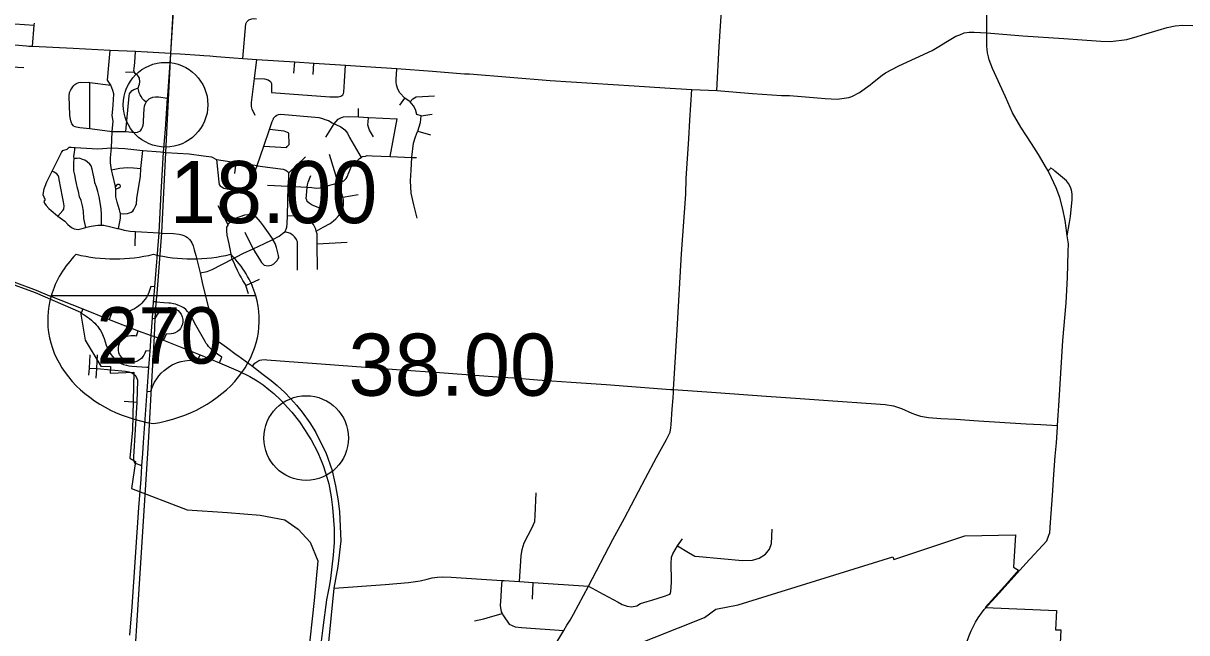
# Model space of a CAD drawing. Extents: x 1729596 to 1934326, y 644115 to 911751.
# Drawn here: x 1863218 to 1883840, y 725068 to 735866 of the extents above; entities that cross this region are included whole.
import ezdxf

# ---------------------------------------------------------------- set-up
doc = ezdxf.new("R2010")
doc.units = 0
for name, color, linetype in [('Default', 7, 'Continuous'), ('GM_X_City_Street', 7, 'Continuous'), ('GM_X_Corporation', 7, 'Continuous'), ('GM_X_County_Road', 7, 'Continuous'), ('GM_X_Interchange_Ramps', 7, 'Continuous'), ('GM_X_Interstate_Route', 7, 'Continuous'), ('GM_X_Interstate_Shield', 7, 'Continuous'), ('GM_X_State_Route', 7, 'Continuous'), ('GM_X_Township', 7, 'Continuous'), ('GM_X_Township_Road', 7, 'Continuous')]:
    doc.layers.add(name, color=color, linetype=linetype)

msp = doc.modelspace()

# ---------------------------------------------------------------- linework, layer by layer
at = {"layer": 'Default'}
for centre in [(1865740, 734423), (1868232, 728517)]:
    msp.add_circle(centre, 750, dxfattribs=at)
at = {"layer": 'GM_X_City_Street'}
for points in [[(1865832, 735332), (1865883, 736166)], [(1863002, 735862), (1863067, 735857), (1863413, 735831)], [(1863384, 735452), (1863413, 735831), (1863416, 735870)], [(1867109, 735243), (1867161, 735857), (1867181, 735892), (1867216, 735925), (1867269, 735947), (1867307, 735950), (1867353, 735942)], [(1864903, 732228), (1864928, 732346), (1864941, 732410), (1864944, 732462), (1864940, 732493), (1864937, 732514), (1864924, 732558), (1864901, 732637), (1864884, 732699), (1864860, 732788), (1864858, 732912), (1864850, 732975), (1864798, 733198), (1864784, 733272), (1864764, 733395), (1864761, 733480), (1864784, 733660), (1864795, 733949), (1864810, 734131), (1864795, 734231), (1864804, 734343), (1864815, 734508), (1864821, 734614), (1864804, 734677), (1864770, 734771), (1864711, 734856), (1864732, 735125), (1864756, 735386)], [(1865399, 734471), (1865360, 734500), (1865334, 734528), (1865309, 734571), (1865292, 734599), (1865272, 734631), (1865265, 734663), (1865256, 734708), (1865257, 734720), (1865258, 734729), (1865265, 734755), (1865279, 734790), (1865282, 734829), (1865276, 734891), (1865262, 734921), (1865245, 734944), (1865223, 734960), (1865203, 734978), (1865186, 735003), (1865182, 735009), (1865180, 735031), (1865185, 735067), (1865197, 735171), (1865209, 735364)], [(1865832, 735332), (1865996, 735324), (1866346, 735301), (1866418, 735296)], [(1866418, 735296), (1866526, 735287), (1866643, 735276), (1866950, 735254)], [(1866950, 735254), (1867109, 735243), (1867358, 735227), (1868029, 735181), (1868368, 735159), (1868842, 735127)], [(1867330, 734230), (1867276, 734347), (1867263, 734393), (1867262, 734461), (1867316, 734890), (1867358, 735227)], [(1868015, 734982), (1868029, 735181)], [(1862468, 735123), (1862800, 735104), (1863225, 735080)], [(1865032, 735000), (1865186, 735003)], [(1867316, 734890), (1867491, 734879), (1867560, 734861), (1867602, 734837), (1867617, 734798), (1867620, 734640), (1868651, 734561), (1868693, 734560), (1868802, 734562), (1868849, 734573), (1868880, 734600), (1868894, 734622), (1868899, 734648), (1868913, 734833), (1868932, 735121)], [(1868354, 734961), (1868368, 735159)], [(1868842, 735127), (1868932, 735121), (1869284, 735099), (1869842, 735062), (1870470, 735015)], [(1870198, 732413), (1870138, 732650), (1870096, 732857), (1870083, 733075), (1870094, 733261), (1870105, 733490), (1870105, 733491), (1870132, 733742), (1870172, 733852), (1870206, 733947), (1870209, 733956), (1870257, 734110), (1870269, 734226), (1870192, 734251), (1870168, 734336), (1870137, 734401), (1870073, 734476), (1869983, 734540), (1869893, 734632), (1869858, 734696), (1869833, 734777), (1869829, 734825), (1869830, 734889), (1869833, 734954), (1869842, 735062)], [(1864063, 734686), (1864082, 734724), (1864096, 734740), (1864114, 734761), (1864131, 734779), (1864147, 734795), (1864173, 734804), (1864201, 734814), (1864228, 734823), (1864254, 734819), (1864372, 734820), (1864400, 734819), (1864770, 734771)], [(1864395, 734004), (1864400, 734819)], [(1864112, 734044), (1864081, 734084), (1864064, 734118), (1864060, 734135), (1864049, 734195), (1864046, 734239), (1864033, 734575), (1864038, 734639), (1864063, 734686)], [(1864112, 734044), (1864134, 734037), (1864164, 734031), (1864188, 734024), (1864222, 734019), (1864395, 734004), (1864795, 733949), (1865035, 733947), (1865197, 733933), (1865243, 733936), (1865293, 733963), (1865312, 733987), (1865333, 734023), (1865343, 734058), (1865348, 734104), (1865357, 734272), (1865360, 734325), (1865361, 734352), (1865368, 734397), (1865378, 734431), (1865399, 734471), (1865409, 734486), (1865430, 734510), (1865448, 734525), (1865471, 734539), (1865513, 734555), (1865560, 734563), (1865617, 734563), (1865776, 734541)], [(1865035, 733947), (1865093, 734581), (1865100, 734615), (1865114, 734634), (1865147, 734674), (1865178, 734691), (1865214, 734704), (1865257, 734720)], [(1870073, 734476), (1870124, 734530), (1870182, 734563), (1870292, 734569), (1870508, 734581)], [(1869157, 734207), (1869161, 734357)], [(1869892, 734417), (1869983, 734540)], [(1867364, 733345), (1867482, 733689), (1867583, 733984), (1867632, 734128), (1867651, 734172), (1867653, 734186), (1867686, 734223)], [(1867686, 734223), (1867710, 734237), (1867742, 734248), (1867784, 734253), (1868454, 734198), (1868521, 734181), (1868563, 734164), (1868629, 734143), (1868692, 734104), (1868731, 734087), (1868759, 734075), (1868849, 734031), (1868916, 733976), (1868967, 733919), (1869003, 733840), (1869205, 733487)], [(1868731, 734087), (1868801, 734168), (1868822, 734179), (1868856, 734199), (1868892, 734208), (1868974, 734216), (1869157, 734207), (1869335, 734198), (1869844, 734172)], [(1869423, 733852), (1869354, 733973), (1869339, 734026), (1869328, 734064), (1869329, 734112), (1869335, 734198)], [(1869719, 733505), (1869844, 734172)], [(1870269, 734226), (1870466, 734256)], [(1867482, 733689), (1867885, 733663), (1867897, 733683), (1867928, 733717), (1867924, 733917), (1867904, 733933), (1867845, 733956), (1867583, 733984)], [(1868581, 733846), (1868731, 734087)], [(1870209, 733956), (1870433, 733891)], [(1863605, 732743), (1863573, 732826), (1863578, 732870), (1863586, 732932), (1863607, 732980), (1863636, 733058), (1863729, 733247), (1863875, 733543), (1863895, 733575), (1863921, 733611), (1863997, 733638)], [(1863997, 733638), (1864030, 733669), (1864068, 733669), (1864130, 733665), (1864136, 733664), (1864538, 733642), (1864784, 733660), (1865015, 733649), (1865335, 733609), (1865649, 733586)], [(1864324, 732247), (1864294, 732406), (1864283, 732537), (1864269, 732633), (1864243, 732727), (1864214, 732790), (1864194, 732884), (1864177, 732945), (1864164, 733025), (1864150, 733083), (1864131, 733179), (1864115, 733254), (1864112, 733326), (1864116, 733410), (1864117, 733456), (1864117, 733470), (1864116, 733508), (1864123, 733581), (1864130, 733615), (1864130, 733665)], [(1864940, 732493), (1864996, 732491), (1865067, 732498), (1865101, 732507), (1865131, 732520), (1865157, 732538), (1865176, 732568), (1865197, 732601), (1865211, 732635), (1865222, 732665), (1865225, 732695), (1865231, 732728), (1865232, 732770), (1865295, 733149), (1865304, 733295), (1865335, 733609)], [(1865649, 733586), (1865705, 733582), (1865744, 733579), (1866157, 733550), (1866411, 733516), (1866553, 733499), (1866641, 733454), (1866992, 733401), (1867284, 733357), (1867364, 733345), (1867369, 733344)], [(1868799, 733040), (1868643, 733539)], [(1864605, 732288), (1864606, 732382), (1864606, 732484), (1864600, 732571), (1864589, 732655), (1864564, 732789), (1864540, 732884), (1864517, 732966), (1864489, 733037), (1864478, 733095), (1864458, 733197), (1864440, 733281), (1864423, 733338), (1864397, 733368), (1864348, 733413), (1864309, 733438), (1864269, 733455), (1864213, 733474), (1864175, 733468), (1864117, 733470)], [(1866641, 733454), (1866686, 733051), (1866692, 733010), (1866707, 732988), (1866723, 732972), (1866770, 732943), (1867107, 732882), (1867141, 732886), (1867186, 732897), (1867206, 732925), (1867225, 732968), (1867364, 733345)], [(1866969, 733205), (1866992, 733401)], [(1867369, 733344), (1867372, 733343), (1867594, 733309), (1867824, 733279), (1867873, 733265), (1867904, 733241), (1867923, 733217)], [(1867912, 732977), (1868248, 732961), (1868331, 732957), (1868417, 732945), (1868481, 732948), (1868548, 732967), (1868799, 733040), (1868846, 733053), (1868898, 733074), (1868920, 733092), (1868941, 733117), (1868961, 733143), (1868970, 733167), (1868974, 733195), (1868995, 733236), (1869018, 733294), (1869049, 733351), (1869072, 733375), (1869098, 733400), (1869145, 733441), (1869178, 733473), (1869205, 733487), (1869210, 733490), (1869233, 733508), (1869281, 733511), (1869311, 733522), (1869401, 733516), (1869719, 733505), (1870105, 733490), (1870187, 733487)], [(1867923, 733217), (1868222, 733499)], [(1863832, 732448), (1863919, 732546), (1863939, 732575), (1863943, 732633), (1863932, 732701), (1863914, 732792), (1863854, 733099), (1863848, 733137), (1863835, 733167), (1863812, 733198), (1863764, 733228), (1863729, 733247)], [(1864784, 733272), (1864929, 733299), (1865058, 733309), (1865169, 733306), (1865304, 733295)], [(1867853, 732172), (1867877, 732220), (1867887, 732252), (1867895, 732316), (1867901, 732453), (1867912, 732977), (1867926, 733119), (1867925, 733181), (1867926, 733196), (1867923, 733217)], [(1868248, 732961), (1868256, 733004), (1868267, 733052), (1868313, 733167)], [(1864858, 732912), (1864869, 732937), (1864885, 732937), (1864899, 732945), (1864909, 732949), (1864919, 732956), (1864927, 732956), (1864934, 732966), (1864940, 732972), (1864942, 732982), (1864938, 732990), (1864934, 733000), (1864928, 733004), (1864919, 733012), (1864913, 733012), (1864903, 733011), (1864888, 733007), (1864878, 733005), (1864850, 732975)], [(1867544, 732996), (1867912, 732977)], [(1868504, 732580), (1868337, 732641), (1868286, 732676), (1868248, 732709), (1868241, 732731), (1868233, 732761), (1868235, 732815), (1868248, 732961)], [(1868412, 732184), (1868532, 732253), (1868657, 732317), (1868714, 732364), (1868757, 732403), (1868804, 732452), (1868843, 732501), (1868876, 732565), (1868895, 732640), (1868893, 732737), (1868884, 732786), (1868839, 732921), (1868799, 733040)], [(1863605, 732743), (1863583, 732706), (1863593, 732676), (1863625, 732638), (1863672, 732587), (1863711, 732547), (1863822, 732455), (1863832, 732448), (1863955, 732360), (1864010, 732303), (1864074, 732247), (1864119, 732222), (1864189, 732215), (1864260, 732228), (1864324, 732247), (1864340, 732252), (1864422, 732271), (1864539, 732287), (1864605, 732288), (1864643, 732288), (1864768, 732261), (1864888, 732231), (1864903, 732228), (1865008, 732202), (1865112, 732185), (1865206, 732176), (1865624, 732151)], [(1868884, 732786), (1869153, 732835)], [(1866849, 732294), (1866674, 732629)], [(1866920, 731686), (1866865, 731957), (1866834, 732114), (1866825, 732190), (1866827, 732256), (1866847, 732290), (1866849, 732294), (1866858, 732321), (1866903, 732361), (1866982, 732411), (1867061, 732443), (1867145, 732470), (1867201, 732479), (1867267, 732477), (1867305, 732463), (1867339, 732434), (1867415, 732347), (1867472, 732276), (1867559, 732156), (1867642, 732035)], [(1868431, 731505), (1868428, 731961), (1868427, 732135), (1868412, 732184), (1868401, 732218), (1868361, 732301), (1868310, 732368), (1868244, 732403), (1868183, 732432), (1868113, 732447), (1867901, 732453)], [(1865201, 731925), (1865206, 732176)], [(1865624, 732151), (1865672, 732149), (1865879, 732139), (1865981, 732130), (1866030, 732120), (1866066, 732107), (1866099, 732091), (1866131, 732070), (1866165, 732035), (1866186, 732006), (1866208, 731973), (1866229, 731920), (1866247, 731852), (1866274, 731753), (1866354, 731443), (1866392, 731243), (1866498, 730825), (1866585, 730431), (1866610, 730323), (1866628, 730289), (1866659, 730242), (1866698, 730213), (1866822, 730125), (1866992, 729999), (1867018, 729980), (1867282, 729790)], [(1866354, 731443), (1866475, 731468), (1866568, 731501), (1866920, 731686), (1867112, 731786), (1867290, 731870), (1867492, 731962), (1867629, 732029), (1867642, 732035), (1867754, 732095), (1867813, 732141), (1867853, 732172)], [(1867290, 731870), (1867153, 732158)], [(1868081, 731492), (1868079, 731924), (1868080, 731962), (1868076, 731996), (1868069, 732020), (1868061, 732032), (1868051, 732051), (1868026, 732082), (1868024, 732085), (1868004, 732105), (1867985, 732118), (1867954, 732142), (1867921, 732155), (1867853, 732172)], [(1867290, 731870), (1867332, 731800), (1867402, 731687), (1867443, 731630), (1867488, 731583), (1867522, 731573), (1867556, 731568), (1867582, 731572), (1867620, 731583), (1867657, 731606), (1867681, 731626), (1867718, 731661), (1867730, 731685), (1867747, 731712), (1867741, 731753), (1867725, 731823), (1867706, 731893), (1867682, 731964), (1867642, 732035)], [(1868428, 731961), (1868959, 731989)], [(1867210, 731075), (1867160, 731222), (1867155, 731236), (1867112, 731307), (1867077, 731365), (1867048, 731414), (1867016, 731483), (1866972, 731575), (1866954, 731622), (1866920, 731686)], [(1867160, 731222), (1867403, 731335)], [(1864381, 729629), (1864389, 729756), (1864405, 729991)], [(1864512, 729581), (1864520, 729747), (1864533, 729989)], [(1867282, 729790), (1867324, 729844), (1867376, 729878), (1867413, 729898), (1867448, 729904), (1867503, 729907), (1867533, 729904), (1867932, 729875), (1868496, 729833), (1869834, 729732), (1870680, 729671), (1871221, 729631), (1871703, 729598), (1871910, 729583)], [(1864389, 729756), (1864520, 729747), (1865031, 729704), (1865091, 729693), (1865151, 729667), (1865206, 729626)], [(1865235, 729150), (1865250, 729536), (1865237, 729574), (1865206, 729626)], [(1867282, 729790), (1867472, 729646), (1867610, 729538), (1867719, 729448), (1867856, 729322), (1867954, 729216), (1868058, 729101), (1868164, 728973), (1868296, 728787), (1868398, 728627)], [(1871910, 729583), (1872330, 729551)], [(1872330, 729551), (1872417, 729545), (1872932, 729509), (1873548, 729467), (1874691, 729380)], [(1874246, 727805), (1874443, 728173), (1874617, 728493), (1874682, 728624), (1874698, 728697), (1874704, 728757), (1874722, 729028), (1874735, 729230), (1874740, 729326)], [(1865007, 729169), (1865235, 729150)], [(1865321, 728024), (1865197, 728075), (1865180, 728127), (1865178, 728184), (1865235, 729150)], [(1868565, 723967), (1868555, 724152), (1868555, 724279), (1868566, 724408), (1868586, 724564), (1868621, 724784), (1868726, 725857), (1868799, 726239), (1868851, 726695), (1868827, 727209), (1868807, 727404), (1868758, 727673), (1868701, 727938), (1868587, 728253), (1868398, 728627)], [(1872854, 725199), (1872909, 725288), (1872970, 725394), (1873235, 725890), (1873667, 726722), (1873872, 727100), (1874246, 727805)], [(1872014, 725973), (1872045, 726428), (1872059, 726540), (1872098, 726661), (1872239, 726930), (1872285, 727041), (1872291, 727145), (1872311, 727545)], [(1873235, 725890), (1873496, 725752), (1873761, 725609), (1873836, 725568), (1873922, 725536), (1873996, 725527), (1874093, 725543), (1874158, 725585), (1874275, 725623), (1874356, 725647), (1874600, 725720), (1874663, 725748), (1874690, 725765), (1874694, 725805), (1874700, 725870), (1874706, 725971), (1874704, 726316), (1874706, 726378), (1874705, 726406), (1874732, 726467), (1874811, 726606), (1874902, 726731)], [(1874811, 726606), (1875008, 726488), (1875120, 726427), (1875195, 726418), (1875967, 726350), (1876145, 726355), (1876262, 726390), (1876375, 726458), (1876444, 726548), (1876478, 726647), (1876492, 726903)], [(1868726, 725857), (1869631, 725922), (1870046, 725956), (1870250, 725986), (1870377, 726015), (1870466, 726041), (1870560, 726052), (1870644, 726056), (1870800, 726052), (1871698, 725994), (1871740, 725991), (1872014, 725973), (1872258, 725956), (1873235, 725890)], [(1871698, 725994), (1871690, 725839), (1871681, 725701), (1871673, 725553), (1871688, 725436), (1871704, 725410), (1871729, 725368), (1871832, 725220), (1871935, 725173), (1872048, 725158), (1872798, 725109)], [(1872242, 725661), (1872258, 725956)], [(1880506, 722312), (1880135, 723442), (1880015, 723839), (1879897, 724293), (1879887, 724385), (1879884, 724470), (1879884, 724550), (1879888, 724618), (1879899, 724708), (1879921, 724815), (1879943, 724900), (1879975, 724999), (1880020, 725104), (1880065, 725198), (1880097, 725256), (1880141, 725331), (1880204, 725416), (1880252, 725477), (1880291, 725522)], [(1871217, 725278), (1871380, 725314), (1871442, 725331), (1871704, 725410)], [(1872488, 724558), (1872527, 724652), (1872555, 724701), (1872608, 724792), (1872798, 725109), (1872854, 725199)]]:
    msp.add_lwpolyline(points, dxfattribs=at)
at = {"layer": 'GM_X_Corporation'}
for points in [[(1862877, 731296), (1863430, 731093), (1864230, 730749), (1864313, 730253), (1864593, 729789), (1864761, 729784), (1864758, 729669), (1865180, 729684), (1865156, 728660), (1865109, 728163), (1865208, 728102), (1865137, 727623), (1866120, 727243), (1866836, 727200), (1867419, 727151), (1867855, 727070), (1868090, 726901), (1868300, 726674), (1868440, 726342), (1868375, 725640), (1868262, 724609)], [(1873050, 724448), (1875293, 725336), (1875492, 725484), (1875889, 725561), (1878632, 726412), (1878650, 726365), (1879856, 726768), (1879904, 726784), (1880802, 726800), (1880768, 726227), (1880859, 726175), (1880608, 725893), (1880265, 725517), (1881530, 725461), (1881516, 725121), (1881606, 725118), (1881592, 724760)]]:
    msp.add_lwpolyline(points, dxfattribs=at)
at = {"layer": 'GM_X_County_Road'}
for points in [[(1881564, 728922), (1881575, 729090), (1881646, 730248), (1881705, 730914), (1881729, 731363), (1881741, 731818), (1881742, 731957), (1881722, 732102), (1881703, 732244), (1881684, 732372), (1881643, 732573), (1881589, 732780), (1881524, 732951), (1881443, 733129), (1881382, 733253), (1881356, 733301), (1881211, 733539), (1881088, 733736), (1881002, 733869), (1880901, 734027), (1880750, 734282), (1880627, 734560), (1880397, 735066), (1880338, 735218), (1880325, 735273), (1880309, 735344), (1880299, 735458), (1880299, 735695), (1880299, 736292)], [(1880299, 735695), (1880935, 735645), (1881663, 735596), (1881985, 735571), (1882318, 735549), (1882491, 735541), (1882781, 735578), (1882964, 735633), (1883113, 735676), (1883335, 735744), (1883496, 735789), (1883636, 735821), (1883773, 735834), (1883949, 735827)], [(1877434, 734536), (1877646, 734521), (1877766, 734537), (1877852, 734551), (1877905, 734570), (1878039, 734640), (1878229, 734777), (1878270, 734812), (1878439, 734948), (1878499, 734990), (1878737, 735111), (1879325, 735383), (1879418, 735437), (1879598, 735550), (1879749, 735635), (1879816, 735662), (1879896, 735694), (1879986, 735708), (1880074, 735709), (1880299, 735695)], [(1870470, 735015), (1871041, 734973), (1871100, 734970)], [(1871100, 734970), (1871126, 734968), (1872555, 734854), (1874047, 734759), (1874592, 734724), (1875067, 734691), (1875512, 734675)], [(1874740, 729326), (1874743, 729376), (1874806, 730434), (1874886, 731781), (1874959, 732837), (1874968, 733115), (1875016, 733821), (1875032, 734151), (1875067, 734691)], [(1875512, 734675), (1876143, 734624), (1876658, 734589), (1876800, 734584), (1877296, 734547), (1877434, 734536)], [(1874691, 729380), (1874743, 729376), (1875499, 729324), (1876384, 729259), (1876384, 729259), (1876561, 729246), (1876989, 729216), (1877482, 729181), (1878329, 729124), (1878496, 729113), (1878643, 729086), (1878783, 729038), (1878965, 728957), (1879035, 728933), (1879119, 728902), (1879260, 728882), (1879480, 728866), (1879750, 728849), (1880150, 728823), (1880996, 728770), (1881256, 728757), (1881552, 728741)], [(1881550, 728712), (1881552, 728741), (1881564, 728922)], [(1880888, 726183), (1880989, 726296), (1881361, 726697), (1881398, 726798), (1881412, 726840), (1881426, 727023), (1881460, 727499), (1881487, 727872), (1881508, 728198), (1881531, 728435), (1881550, 728712)], [(1880291, 725522), (1880304, 725536), (1880385, 725630), (1880455, 725706), (1880519, 725777), (1880617, 725883), (1880888, 726183)]]:
    msp.add_lwpolyline(points, dxfattribs=at)
at = {"layer": 'GM_X_Interchange_Ramps'}
for points in [[(1865549, 731199), (1865478, 731203), (1865457, 731133), (1865443, 731094), (1865425, 731055), (1865400, 731010), (1865373, 730970), (1865345, 730935), (1865321, 730909), (1865297, 730885), (1865265, 730858), (1865224, 730828), (1865190, 730807), (1865149, 730786), (1865103, 730767), (1865059, 730753), (1865015, 730743), (1864968, 730736), (1864929, 730733), (1864883, 730732), (1864790, 730739), (1864742, 730618)], [(1866694, 729852), (1866737, 729953), (1866659, 730005), (1866620, 730031), (1866585, 730058), (1866558, 730083), (1866529, 730112), (1866502, 730142), (1866483, 730166), (1866462, 730195), (1866440, 730230), (1866255, 730558), (1866232, 730609), (1866207, 730660), (1866185, 730694), (1866158, 730730), (1866131, 730762), (1866099, 730794), (1866064, 730822), (1866019, 730846), (1865986, 730861), (1865948, 730876), (1865914, 730887), (1865879, 730895), (1865829, 730904), (1865796, 730908), (1865709, 730915), (1865576, 730927), (1865568, 730928), (1865527, 730931)], [(1864273, 730806), (1864243, 730729), (1864296, 730700), (1864330, 730678), (1864358, 730660), (1864392, 730634), (1864425, 730607), (1864457, 730578), (1864485, 730550), (1864508, 730525), (1864532, 730497), (1864558, 730463), (1864586, 730421), (1864609, 730380), (1864634, 730324), (1864650, 730281), (1864686, 730165), (1864708, 730111), (1864727, 730072), (1864752, 730029), (1864775, 729994), (1864798, 729962), (1864835, 729918), (1864869, 729886), (1864910, 729860), (1864953, 729838), (1864997, 729820), (1865048, 729806), (1865088, 729797), (1865143, 729791), (1865405, 729775), (1865443, 729771)], [(1865508, 730639), (1865558, 730636), (1865599, 730706), (1865623, 730736), (1865650, 730763), (1865682, 730788), (1865704, 730802), (1865738, 730818), (1865786, 730828), (1865834, 730829), (1865872, 730822), (1865927, 730800), (1865962, 730776), (1865989, 730750), (1866017, 730711), (1866037, 730664), (1866047, 730617), (1866047, 730579), (1866039, 730532), (1866025, 730493), (1866003, 730457), (1865979, 730428), (1865952, 730405), (1865913, 730381), (1865873, 730367), (1865840, 730361), (1865751, 730358), (1865706, 730251)], [(1865466, 730054), (1865390, 730062), (1865373, 730020), (1865356, 729988), (1865339, 729960), (1865312, 729928), (1865280, 729901), (1865244, 729880), (1865206, 729867), (1865148, 729858), (1865103, 729862), (1865071, 729869), (1865040, 729881), (1865017, 729894), (1864988, 729915), (1864956, 729948), (1864926, 729996), (1864914, 730026), (1864904, 730073), (1864903, 730117), (1864911, 730160), (1864921, 730191), (1864941, 730228), (1864969, 730264), (1865005, 730296), (1865038, 730315), (1865083, 730331), (1865124, 730336), (1865164, 730337), (1865199, 730335), (1865222, 730331), (1865254, 730414)], [(1865411, 729346), (1865476, 729340), (1865491, 729381), (1865504, 729414), (1865544, 729507), (1865584, 729566), (1865621, 729621), (1865664, 729665), (1865714, 729714), (1865760, 729751), (1865809, 729786), (1865855, 729814), (1865900, 729835), (1865953, 729854), (1866015, 729871), (1866082, 729886), (1866172, 729896), (1866235, 729894), (1866308, 729886), (1866353, 729990)]]:
    msp.add_lwpolyline(points, dxfattribs=at)
at = {"layer": 'GM_X_Interstate_Route'}
for points in [[(1858198, 731796), (1858536, 731768), (1859120, 731721), (1859959, 731652), (1861086, 731555), (1862199, 731479), (1862516, 731435), (1862891, 731344), (1863449, 731140), (1863683, 731039), (1863687, 731038)], [(1863687, 731038), (1864273, 730806), (1864742, 730618), (1865254, 730414), (1865486, 730336)], [(1865486, 730336), (1865541, 730315), (1865706, 730251), (1866353, 729990), (1866694, 729852), (1867026, 729709), (1867232, 729607), (1867362, 729532), (1867471, 729459), (1867571, 729379), (1867659, 729307), (1867778, 729197), (1867980, 728976), (1868111, 728807), (1868217, 728652), (1868276, 728558), (1868319, 728488), (1868434, 728270), (1868500, 728118), (1868531, 728031)], [(1868531, 728031), (1868582, 727884), (1868631, 727708), (1868676, 727478), (1868701, 727285), (1868730, 726916), (1868730, 726669), (1868711, 726444), (1868688, 726236)], [(1868688, 726236), (1868665, 726031), (1868643, 725918)], [(1868643, 725918), (1868593, 725653), (1868527, 725155), (1868483, 724777), (1868462, 724548), (1868450, 724329), (1868462, 723970), (1868473, 723845)]]:
    msp.add_lwpolyline(points, dxfattribs=at)
at = {"layer": 'GM_X_Interstate_Shield'}
msp.add_line((1867338, 731039), (1863712, 731039), dxfattribs=at)
msp.add_line((1867338, 731039), (1863712, 731039), dxfattribs=at)
for centre, start_param, end_param in [((1865994, 730610), 2.47259, 2.911027), ((1864840, 733566), 4.415841, 5.008937), ((1866210, 733566), 4.415841, 5.008937), ((1865057, 730610), 0.230566, 0.669003), ((1865994, 730610), 2.911027, 4.511031), ((1865057, 730610), 4.913747, 6.513751)]:
    msp.add_ellipse(centre, major_axis=(2344, 0), ratio=0.8, start_param=start_param, end_param=end_param, dxfattribs=at)
at = {"layer": 'GM_X_State_Route'}
for points in [[(1863317, 735457), (1863273, 735460), (1862510, 735527), (1862169, 735565)], [(1864103, 735418), (1863384, 735452), (1863317, 735457)], [(1865413, 735354), (1865209, 735364), (1864756, 735386), (1864103, 735418)], [(1865622, 735343), (1865421, 735354), (1865413, 735354)], [(1865832, 735332), (1865832, 735332), (1865622, 735343)], [(1865779, 734582), (1865832, 735332)], [(1865664, 732866), (1865705, 733582), (1865738, 733987), (1865776, 734541), (1865779, 734582)], [(1865624, 732151), (1865664, 732866)], [(1865532, 730985), (1865549, 731199), (1865624, 732151)], [(1865486, 730336), (1865508, 730639), (1865527, 730931), (1865532, 730985)], [(1865335, 728241), (1865348, 728436), (1865411, 729346), (1865443, 729771), (1865466, 730054), (1865486, 730336)], [(1865305, 727789), (1865321, 728024), (1865335, 728241)], [(1865269, 727286), (1865305, 727789)], [(1865108, 725027), (1865145, 725525), (1865269, 727286)]]:
    msp.add_lwpolyline(points, dxfattribs=at)
at = {"layer": 'GM_X_Township'}
msp.add_lwpolyline([(1865005, 721674), (1865437, 728430), (1865493, 729406), (1865541, 730325), (1865558, 730636), (1865573, 730904), (1865594, 731078), (1865672, 732154), (1865744, 733579), (1865832, 735332), (1865925, 736844)], dxfattribs=at)
at = {"layer": 'GM_X_Township_Road'}
for points in [[(1875512, 734675), (1875552, 735453), (1875811, 739417), (1875853, 740059), (1875937, 740862), (1875975, 741416), (1875999, 741727)], [(1881722, 732102), (1881762, 732337), (1881777, 732443), (1881807, 732745), (1881808, 732847), (1881800, 732911), (1881782, 732964), (1881743, 733030), (1881708, 733074), (1881672, 733106), (1881568, 733194), (1881504, 733245), (1881470, 733273), (1881432, 733301), (1881424, 733297), (1881419, 733288), (1881382, 733253)]]:
    msp.add_lwpolyline(points, dxfattribs=at)

# ---------------------------------------------------------------- texts
at = {"layer": 'Default'}
for s, p in [('18.00', (1865814, 732325)), ('38.00', (1868982, 729267))]:
    msp.add_text(s, height=1100, dxfattribs=at).set_placement(p)
at = {"layer": 'GM_X_Interstate_Shield'}
msp.add_text('270', height=1000, dxfattribs=at).set_placement((1864515, 729835))

doc.saveas('drawing.dxf')
